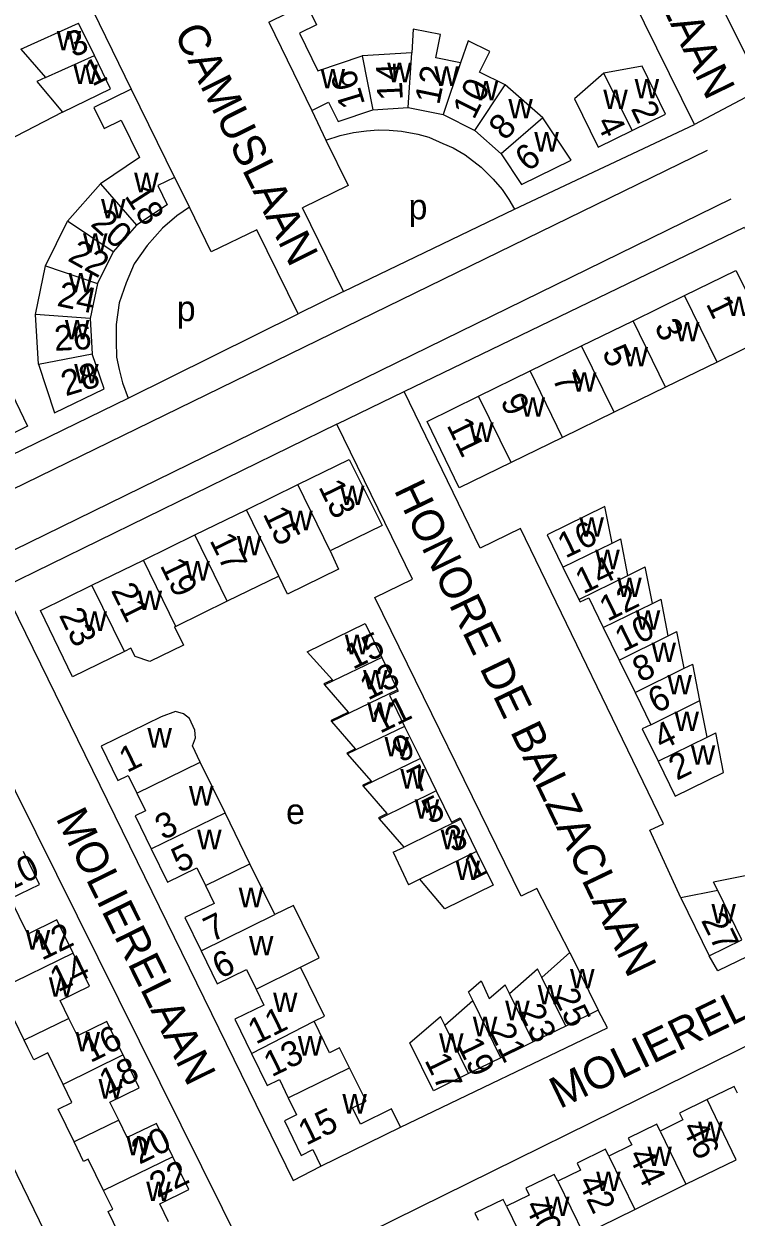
# Model space of a CAD drawing. Extents: x 159441 to 162086, y 388175 to 389787.
# Drawn here: x 160764.7 to 160877.2, y 388723.2 to 388911.8 of the extents above; entities that cross this region are included whole.
import ezdxf

# ---------------------------------------------------------------- set-up
doc = ezdxf.new("R2010")
doc.units = 0
for name, color, linetype in [('BLT_Basislijn', 7, 'Continuous'), ('BLT_Bebouwing', 7, 'Continuous'), ('BLT_Centroide', 7, 'Continuous'), ('BLT_Huisnummer', 7, 'Continuous'), ('BLT_Huisnummer_ tussenligend', 7, 'Continuous'), ('BLT_Onderverdeling_panden', 7, 'Continuous'), ('BLT_Straatnaam', 7, 'Continuous'), ('BLT_Vlakafsluiter', 7, 'Continuous')]:
    doc.layers.add(name, color=color, linetype=linetype)

msp = doc.modelspace()

# ---------------------------------------------------------------- linework, layer by layer
at = {"layer": 'BLT_Basislijn'}
for p, q in [((160870.66, 388895.88), (160818.7, 389001.18)), ((160852.23, 388960.2), (160881.38, 388901.58)), ((160768.69, 388928.18), (160781.69, 388901.47)), ((160881.38, 388901.58), (160870.66, 388895.88)), ((160810.19, 388898.1), (160812.44, 388893.41)), ((160842.22, 388882.5), (160870.66, 388895.88)), ((160872.67, 388891.77), (160755.43, 388834.56)), ((160788.5, 388887.53), (160790.88, 388882.86)), ((160876.38, 388884.1), (160759.44, 388826.85)), ((160815.21, 388869.49), (160808.71, 388882.75)), ((160815.21, 388869.49), (160842.22, 388882.5)), ((160808.03, 388865.96), (160801.5, 388879.27)), ((160781.18, 388852.65), (160808.03, 388865.96)), ((160753.23, 388839.06), (160781.18, 388852.65)), ((160814.15, 388848.54), (160824.81, 388853.72)), ((160789.53, 388706.27), (160935.15, 388778.04)), ((160760.92, 388735.4), (160778.12, 388700.22))]:
    msp.add_line(p, q, dxfattribs=at)
for points in [[(160770.81, 388897.82), (160757.47, 388890.94), (160750.06, 388906.51)], [(160812.44, 388893.41), (160814.68, 388894.16), (160816.79, 388894.63), (160818.86, 388894.91), (160820.68, 388895.03), (160822.43, 388894.99), (160824.38, 388894.83), (160826.96, 388894.35), (160828.71, 388893.88), (160830.89, 388892.92), (160832.52, 388892.21), (160834.43, 388891.1), (160836.93, 388889.15), (160838.84, 388887.24), (160840.27, 388885.61), (160841.3, 388884.07), (160842.22, 388882.5)], [(160812.44, 388893.41), (160815.93, 388886.24), (160808.71, 388882.75)], [(160790.88, 388882.86), (160788.9, 388881.44), (160786.6, 388879.54), (160784.22, 388876.76), (160782.15, 388873.9), (160780.88, 388870.88), (160779.77, 388867.7), (160779.29, 388864.28), (160779.29, 388861.66), (160779.37, 388859.12), (160779.77, 388857.21), (160780.32, 388855.07), (160781.18, 388852.65)], [(160801.5, 388879.27), (160794.31, 388875.79), (160790.88, 388882.86)], [(160868.52, 388773.69), (160863.59, 388784.37), (160865.74, 388785.41), (160843.18, 388832.07), (160836.78, 388828.97), (160824.81, 388853.72), (160878.54, 388879.7)], [(160878.54, 388879.7), (160923.82, 388786.08), (160874.34, 388762.15), (160872.97, 388764.52)], [(160850.95, 388765.08), (160845.75, 388775.16), (160843.28, 388773.95), (160820.17, 388821.17), (160826.12, 388824.08), (160814.15, 388848.54), (160761.45, 388822.76)], [(160761.45, 388822.76), (160807.28, 388729.05), (160811.64, 388731.31)], [(160750.2, 388817.03), (160799.29, 388718.08), (160796.19, 388716.59)], [(160824.21, 388737.45), (160856.91, 388753.17), (160855.45, 388755.95)]]:
    msp.add_lwpolyline(points, dxfattribs=at)
at = {"layer": 'BLT_Bebouwing'}
for p, q in [((160803.39, 388912.08), (160810.19, 388898.1)), ((160825.99, 388907.23), (160818.16, 388906.75)), ((160862.37, 388905.12), (160856.32, 388903.99)), ((160781.69, 388901.47), (160788.5, 388887.53)), ((160846.7, 388896.95), (160840.75, 388902.18)), ((160819.86, 388898.23), (160825.44, 388898.57)), ((160825.44, 388898.57), (160830.93, 388897.46)), ((160830.93, 388897.46), (160835.93, 388894.97)), ((160835.93, 388894.97), (160840.13, 388891.25)), ((160771.62, 388880.63), (160776.81, 388886.52)), ((160768.12, 388873.58), (160771.62, 388880.63)), ((160782.52, 388879.97), (160778.82, 388875.77)), ((160778.82, 388875.77), (160776.33, 388870.76)), ((160766.54, 388865.88), (160768.12, 388873.58)), ((160776.33, 388870.76), (160775.21, 388865.26)), ((160860.94, 388864.9), (160869.07, 388868.88)), ((160767.01, 388858.01), (160766.54, 388865.88)), ((160775.21, 388865.26), (160775.53, 388859.68)), ((160852.81, 388860.92), (160860.94, 388864.9)), ((160844.68, 388856.95), (160852.81, 388860.92)), ((160874.21, 388858.36), (160866.08, 388854.39)), ((160836.55, 388852.97), (160844.68, 388856.95)), ((160866.08, 388854.39), (160857.95, 388850.42)), ((160828.42, 388848.99), (160836.55, 388852.97)), ((160833.5, 388838.48), (160828.42, 388848.99)), ((160857.95, 388850.42), (160849.82, 388846.45)), ((160849.82, 388846.45), (160841.68, 388842.48)), ((160841.68, 388842.48), (160833.5, 388838.48)), ((160799.86, 388835.02), (160807.99, 388839)), ((160791.73, 388831.05), (160799.86, 388835.02)), ((160783.6, 388827.07), (160791.73, 388831.05)), ((160857.63, 388829.75), (160859, 388830.42)), ((160860.12, 388824.65), (160859, 388830.42)), ((160775.47, 388823.1), (160783.6, 388827.07)), ((160804.98, 388824.54), (160796.85, 388820.57)), ((160849.87, 388825.95), (160852.37, 388820.86)), ((160860.12, 388824.65), (160862.87, 388826)), ((160864, 388820.22), (160862.87, 388826)), ((160767.34, 388819.12), (160775.47, 388823.1)), ((160796.85, 388820.57), (160788.72, 388816.6)), ((160853.94, 388821.12), (160856.24, 388816.42)), ((160864, 388820.22), (160865.39, 388820.89)), ((160866.51, 388815.09), (160865.39, 388820.89)), ((160772.42, 388808.63), (160767.34, 388819.12)), ((160856.24, 388816.42), (160858.78, 388811.24)), ((160866.51, 388815.09), (160867.88, 388815.77)), ((160869.02, 388809.97), (160867.88, 388815.77)), ((160780.59, 388812.62), (160772.42, 388808.63)), ((160821.25, 388811.67), (160823.75, 388806.57)), ((160858.78, 388811.24), (160861.26, 388806.17)), ((160869.02, 388809.97), (160870.39, 388810.64)), ((160871.52, 388804.86), (160870.39, 388810.64)), ((160813.49, 388808.17), (160812.11, 388807.5)), ((160812.25, 388807.34), (160812.11, 388807.5)), ((160815.99, 388803.05), (160812.25, 388807.34)), ((160823.75, 388806.57), (160823.84, 388806.38)), ((160861.26, 388806.17), (160863.76, 388801.06)), ((160872.65, 388799.08), (160871.52, 388804.86)), ((160815.99, 388803.05), (160813.24, 388801.71)), ((160813.38, 388801.55), (160813.24, 388801.71)), ((160817.12, 388797.26), (160813.38, 388801.55)), ((160824.87, 388800.78), (160827.35, 388795.72)), ((160872.65, 388799.08), (160874.02, 388799.75)), ((160819.62, 388792.15), (160815.86, 388796.43)), ((160796.5, 388787.13), (160792.57, 388795.15)), ((160827.35, 388795.72), (160829.85, 388790.61)), ((160819.62, 388792.15), (160818.24, 388791.48)), ((160818.38, 388791.32), (160818.24, 388791.48)), ((160822.12, 388787.03), (160818.38, 388791.32)), ((160829.85, 388790.61), (160832.27, 388785.67)), ((160822.12, 388787.03), (160820.74, 388786.36)), ((160820.88, 388786.2), (160820.74, 388786.36)), ((160824.77, 388781.73), (160820.88, 388786.2)), ((160833.73, 388786.15), (160836.23, 388781.03)), ((160823.03, 388780.89), (160824.77, 388781.73)), ((160823.03, 388780.89), (160825.49, 388775.78)), ((160879.44, 388777.35), (160873.66, 388776.2)), ((160827.26, 388776.63), (160825.49, 388775.78)), ((160874.32, 388774.85), (160873.66, 388776.2)), ((160874.32, 388774.85), (160868.52, 388773.69)), ((160868.52, 388773.69), (160872.97, 388764.52)), ((160872.97, 388764.52), (160878.14, 388767.04)), ((160846.55, 388761.11), (160850.95, 388765.08)), ((160850.95, 388765.08), (160855.45, 388755.95)), ((160841.43, 388758.6), (160845.88, 388762.47)), ((160846.55, 388761.11), (160845.88, 388762.47)), ((160841.43, 388758.6), (160840.77, 388759.97)), ((160831.2, 388753.59), (160835.65, 388757.46)), ((160831.2, 388753.59), (160830.53, 388754.96)), ((160855.45, 388755.95), (160850.31, 388753.43)), ((160850.31, 388753.43), (160845.19, 388750.93)), ((160765.36, 388750), (160764.78, 388751.2)), ((160845.19, 388750.93), (160840.07, 388748.43)), ((160780.39, 388748.87), (160779.84, 388750)), ((160840.07, 388748.43), (160834.95, 388745.92)), ((160872.63, 388741.81), (160868.29, 388739.68)), ((160811.64, 388731.31), (160824.21, 388737.45)), ((160869.31, 388728.43), (160877.26, 388732.32)), ((160861.22, 388724.47), (160869.31, 388728.43)), ((160853.15, 388720.52), (160861.22, 388724.47))]:
    msp.add_line(p, q, dxfattribs=at)
for points in [[(160803.39, 388912.08), (160809.29, 388914.97), (160810.96, 388911.64), (160808.24, 388910.32), (160811.13, 388904.39), (160818.16, 388906.75)], [(160775.85, 388906.78), (160773.34, 388911.91)], [(160833.7, 388905.66), (160829.81, 388906.45), (160830.55, 388910.1), (160826.21, 388910.98), (160825.99, 388907.23)], [(160840.75, 388902.18), (160836.7, 388904.18), (160838.31, 388907.42), (160834.9, 388909.1), (160833.7, 388905.66)], [(160764.24, 388907.78), (160768.11, 388903.33)], [(160770.81, 388897.82), (160778.41, 388901.54), (160775.85, 388906.78)], [(160768.11, 388903.33), (160766.74, 388902.67), (160770.81, 388897.82)], [(160856.32, 388903.99), (160851.71, 388899.97), (160855.44, 388892.34), (160860.79, 388894.93)], [(160860.79, 388894.93), (160866.09, 388897.52), (160862.37, 388905.12)], [(160781.69, 388901.47), (160775.79, 388898.57), (160777.4, 388895.27), (160780.09, 388896.58), (160782.99, 388890.66), (160776.81, 388886.52)], [(160810.19, 388898.1), (160812.83, 388899.41), (160814.34, 388896.36), (160819.86, 388898.23)], [(160840.13, 388891.25), (160843.32, 388886.42), (160851.17, 388890.26), (160846.7, 388896.95)], [(160788.5, 388887.53), (160785.87, 388886.24), (160787.37, 388883.19), (160782.52, 388879.97)], [(160869.07, 388868.88), (160877.2, 388872.85), (160882.43, 388862.38), (160874.21, 388858.36)], [(160767.01, 388858.01), (160769.58, 388850.33), (160777.39, 388854.15), (160775.53, 388859.68)], [(160755.57, 388854.72), (160761.58, 388855.9), (160765.31, 388848.25), (160759.98, 388845.62)], [(160807.99, 388839), (160816.12, 388842.98), (160821.33, 388832.53), (160813.12, 388828.52)], [(160857.63, 388829.75), (160856.49, 388835.55), (160847.36, 388831.08), (160849.87, 388825.95)], [(160813.12, 388828.52), (160814.42, 388825.62), (160806.34, 388821.67), (160804.98, 388824.54)], [(160852.37, 388820.86), (160852.57, 388820.45), (160853.94, 388821.12)], [(160788.72, 388816.6), (160788.52, 388816.51), (160789.92, 388813.65), (160784.64, 388811.07), (160782.28, 388811.82), (160781.64, 388813.14), (160780.59, 388812.62)], [(160813.49, 388808.17), (160809.49, 388812.57), (160818.63, 388817.04), (160821.25, 388811.67)], [(160823.84, 388806.38), (160822.45, 388805.72), (160824.87, 388800.78)], [(160792.57, 388795.15), (160791.33, 388797.7), (160791.81, 388798.96), (160791.75, 388800.17), (160790.88, 388802.04), (160789.93, 388802.8), (160788.67, 388803.15), (160786.38, 388802.29), (160776.91, 388797.65)], [(160863.76, 388801.06), (160862.39, 388800.39), (160864.89, 388795.28)], [(160864.89, 388795.28), (160867.6, 388789.74), (160875.24, 388793.49), (160874.02, 388799.75)], [(160776.91, 388797.65), (160779.56, 388792.23), (160781.18, 388793.03), (160782.55, 388790.23)], [(160817.12, 388797.26), (160815.72, 388796.58), (160815.86, 388796.43)], [(160782.55, 388790.23), (160783.91, 388787.44), (160782.29, 388786.64), (160784.85, 388781.42)], [(160800.43, 388779.09), (160796.5, 388787.13)], [(160832.27, 388785.67), (160833.64, 388786.34), (160833.73, 388786.15)], [(160763.98, 388770.73), (160762.59, 388773.57), (160767.2, 388775.83), (160764.66, 388781.03)], [(160784.85, 388781.42), (160787.41, 388776.19), (160792.02, 388778.45), (160793.4, 388775.64)], [(160836.23, 388781.03), (160838.84, 388775.68), (160831.19, 388771.96), (160827.26, 388776.63)], [(160804.37, 388771.05), (160800.43, 388779.09)], [(160793.4, 388775.64), (160794.77, 388772.83), (160790.16, 388770.57), (160792.72, 388765.34)], [(160808.44, 388762.73), (160811.36, 388764.2), (160807.29, 388772.49), (160804.37, 388771.05)], [(160772.52, 388764.95), (160769.95, 388770.21), (160765.34, 388767.95), (160763.98, 388770.73)], [(160771.84, 388754.65), (160770.45, 388757.5), (160775.07, 388759.75), (160772.52, 388764.95)], [(160792.72, 388765.34), (160795.27, 388760.12), (160799.88, 388762.38), (160801.4, 388759.29)], [(160810.59, 388754.19), (160812.22, 388754.99), (160808.44, 388762.73)], [(160835.65, 388757.46), (160834.97, 388758.85), (160836.93, 388760.61), (160838.24, 388757.78), (160840.77, 388759.97)], [(160764.78, 388751.2), (160760.82, 388759.27)], [(160801.4, 388759.29), (160802.63, 388756.76), (160798.02, 388754.51), (160800.67, 388749.09)], [(160779.84, 388750), (160777.81, 388754.14), (160773.2, 388751.88), (160771.84, 388754.65)], [(160834.95, 388745.92), (160829.4, 388743.21), (160825.68, 388750.81), (160830.53, 388754.96)], [(160816.18, 388746.82), (160814.6, 388750), (160813.02, 388749.23), (160810.59, 388754.19)], [(160770.91, 388744.23), (160768.49, 388749.19), (160766.29, 388748.11), (160765.36, 388750)], [(160779.71, 388738.57), (160778.31, 388741.42), (160782.93, 388743.68), (160780.39, 388748.87)], [(160800.67, 388749.09), (160803.13, 388744.05), (160805.08, 388745.01), (160806.49, 388742.09)], [(160824.21, 388737.45), (160822.79, 388740.36), (160817.87, 388737.95), (160816.61, 388740.52), (160818.78, 388741.59), (160816.18, 388746.82)], [(160772.65, 388735.12), (160770.12, 388740.29), (160772.31, 388741.37), (160770.91, 388744.23)], [(160877.43, 388742.82), (160876.91, 388743.9), (160872.63, 388741.81)], [(160806.49, 388742.09), (160807.81, 388739.4), (160805.87, 388738.45), (160808.51, 388732.99), (160810.35, 388733.93), (160811.64, 388731.31)], [(160868.29, 388739.68), (160868.81, 388738.61), (160865.21, 388736.85)], [(160788.25, 388732.79), (160785.67, 388738.06), (160781.06, 388735.81), (160779.71, 388738.57)], [(160865.21, 388736.85), (160864.68, 388737.92), (160860.2, 388735.73), (160860.73, 388734.65), (160857.12, 388732.89)], [(160777.32, 388727.44), (160774.89, 388732.4), (160774.15, 388732.04), (160772.65, 388735.12)], [(160857.12, 388732.89), (160856.59, 388733.97), (160852.11, 388731.77), (160852.64, 388730.69), (160849.04, 388728.93)], [(160787.57, 388722.49), (160786.18, 388725.35), (160790.79, 388727.61), (160788.25, 388732.79)], [(160849.04, 388728.93), (160848.51, 388730), (160844.03, 388727.81), (160844.56, 388726.73), (160840.95, 388724.97)], [(160780.51, 388719.04), (160778.01, 388724.16), (160778.75, 388724.52), (160777.32, 388727.44)], [(160840.95, 388724.97), (160840.42, 388726.04), (160835.95, 388723.86), (160836.47, 388722.78)]]:
    msp.add_lwpolyline(points, dxfattribs=at)
at = {"layer": 'BLT_Onderverdeling_panden'}
for p, q in [((160764.24, 388907.78), (160773.34, 388911.91)), ((160825.44, 388898.57), (160825.99, 388907.23)), ((160768.11, 388903.33), (160775.85, 388906.78)), ((160818.16, 388906.75), (160819.86, 388898.23)), ((160833.7, 388905.66), (160830.93, 388897.46)), ((160860.79, 388894.93), (160856.32, 388903.99)), ((160835.93, 388894.97), (160840.75, 388902.18)), ((160846.7, 388896.95), (160840.13, 388891.25)), ((160776.81, 388886.52), (160782.52, 388879.97)), ((160778.82, 388875.77), (160771.62, 388880.63)), ((160768.12, 388873.58), (160776.33, 388870.76)), ((160874.21, 388858.36), (160869.07, 388868.88)), ((160775.21, 388865.26), (160766.54, 388865.88)), ((160866.08, 388854.39), (160860.94, 388864.9)), ((160857.95, 388850.42), (160852.81, 388860.92)), ((160767.01, 388858.01), (160775.53, 388859.68)), ((160849.82, 388846.45), (160844.68, 388856.95)), ((160841.68, 388842.48), (160836.55, 388852.97)), ((160813.12, 388828.52), (160807.99, 388839)), ((160804.98, 388824.54), (160799.86, 388835.02)), ((160796.85, 388820.57), (160791.73, 388831.05)), ((160849.87, 388825.95), (160857.63, 388829.75)), ((160788.72, 388816.6), (160783.6, 388827.07)), ((160852.37, 388820.86), (160860.12, 388824.65)), ((160780.59, 388812.62), (160775.47, 388823.1)), ((160856.24, 388816.42), (160864, 388820.22)), ((160858.78, 388811.24), (160866.51, 388815.09)), ((160821.25, 388811.67), (160812.25, 388807.34)), ((160861.26, 388806.17), (160869.02, 388809.97)), ((160823.75, 388806.57), (160813.38, 388801.55)), ((160863.76, 388801.06), (160871.52, 388804.86)), ((160824.87, 388800.78), (160815.86, 388796.43)), ((160864.89, 388795.28), (160872.65, 388799.08)), ((160782.55, 388790.23), (160792.57, 388795.15)), ((160827.35, 388795.72), (160818.38, 388791.32)), ((160829.85, 388790.61), (160820.88, 388786.2)), ((160784.85, 388781.42), (160796.5, 388787.13)), ((160833.73, 388786.15), (160824.77, 388781.73)), ((160836.23, 388781.03), (160827.26, 388776.63)), ((160793.4, 388775.64), (160800.43, 388779.09)), ((160878.14, 388767.04), (160874.32, 388774.85)), ((160792.72, 388765.34), (160804.37, 388771.05)), ((160772.52, 388764.95), (160760.82, 388759.27)), ((160801.4, 388759.29), (160808.44, 388762.73)), ((160850.31, 388753.43), (160846.55, 388761.11)), ((160845.19, 388750.93), (160841.43, 388758.6)), ((160840.07, 388748.43), (160835.65, 388757.46)), ((160771.84, 388754.65), (160764.78, 388751.2)), ((160834.95, 388745.92), (160831.2, 388753.59)), ((160780.39, 388748.87), (160770.91, 388744.23)), ((160806.49, 388742.09), (160816.18, 388746.82)), ((160877.26, 388732.32), (160872.63, 388741.81)), ((160779.71, 388738.57), (160772.65, 388735.12)), ((160865.21, 388736.85), (160869.31, 388728.43)), ((160788.25, 388732.79), (160777.32, 388727.44)), ((160857.12, 388732.89), (160861.22, 388724.47)), ((160849.04, 388728.93), (160853.15, 388720.52)), ((160840.95, 388724.97), (160845.06, 388716.57))]:
    msp.add_line(p, q, dxfattribs=at)
msp.add_lwpolyline([(160800.67, 388749.09), (160810.59, 388754.19)], dxfattribs=at)
at = {"layer": 'BLT_Vlakafsluiter'}
msp.add_line((160815.21, 388869.49), (160808.03, 388865.96), dxfattribs=at)

# ---------------------------------------------------------------- texts
at = {"layer": 'BLT_Centroide'}
for s, p in [('w', (160769.91, 388907.62)), ('w', (160772.54, 388902.28)), ('w', (160822.12, 388902.58)), ('w', (160811.59, 388901.61)), ('w', (160829.55, 388902)), ('w', (160835.8, 388899.72)), ('w', (160861.2, 388900.02)), ('w', (160841.25, 388896.88)), ('w', (160856.25, 388898.33)), ('w', (160845.35, 388891.62)), ('w', (160782.14, 388885.19)), ('w', (160776.91, 388881.06)), ('p', (160825.49, 388880.91)), ('w', (160774.06, 388875.62)), ('w', (160771.77, 388869.38)), ('p', (160788.87, 388864.83)), ('w', (160875.75, 388865.64)), ('w', (160771.2, 388861.94)), ('w', (160867.58, 388861.64)), ('w', (160859.45, 388857.66)), ('w', (160772.66, 388855)), ('w', (160851.31, 388853.69)), ('w', (160843.19, 388849.72)), ('w', (160835.05, 388845.75)), ('w', (160814.66, 388835.77)), ('w', (160806.48, 388831.78)), ('w', (160852.48, 388830.75)), ('w', (160798.36, 388827.8)), ('w', (160854.98, 388825.62)), ('w', (160790.22, 388823.83)), ('w', (160858.45, 388821.22)), ('w', (160782.69, 388819.16)), ('w', (160773.97, 388815.88)), ('w', (160861.38, 388816.06)), ('w', (160815.42, 388812.19)), ('w', (160863.87, 388810.97)), ('w', (160818.31, 388806.62)), ('w', (160866.38, 388805.84)), ('w', (160818.97, 388801.5)), ('w', (160867.5, 388800.06)), ('w', (160784.24, 388797.44)), ('w', (160821.69, 388796.06)), ('w', (160870.08, 388794.75)), ('w', (160824.19, 388790.97)), ('w', (160790.8, 388788.28)), ('e', (160806.13, 388785.37)), ('w', (160826.46, 388786.19)), ('w', (160792.09, 388781.38)), ('w', (160830.56, 388781.38)), ('w', (160832.91, 388776.5)), ('w', (160798.66, 388772.22)), ('w', (160873.33, 388769.67)), ('w', (160765.01, 388765.53)), ('w', (160800.28, 388764.62)), ('w', (160851, 388759.38)), ('w', (160768.66, 388758.08)), ('w', (160804.08, 388755.67)), ('w', (160845.88, 388756.86)), ('w', (160840.75, 388754.36)), ('w', (160835.64, 388751.84)), ('w', (160772.88, 388749.44)), ('w', (160808.01, 388748.78)), ('w', (160830.31, 388749.22)), ('w', (160776.52, 388741.98)), ('w', (160815.03, 388739.62)), ('w', (160871.23, 388735.25)), ('w', (160780.91, 388733)), ('w', (160863.22, 388731.33)), ('w', (160855.12, 388727.38)), ('w', (160784.05, 388725.77)), ('w', (160847.05, 388723.41))]:
    msp.add_text(s, height=4, dxfattribs=at).set_placement(p)
at = {"layer": 'BLT_Huisnummer'}
for s, rotation, p in [('1', 26.0624, (160775.5, 388901.85)), ('16', 106.8557, (160818.65, 388899.14)), ('10', 63.4908, (160835.82, 388896.53)), ('2', 296.061, (160860.53, 388898.42)), ('4', 296.061, (160855.06, 388896.21)), ('6', 39.0484, (160844.37, 388888.29)), ('18', 302.8557, (160780.54, 388884.6)), ('22', 330.8557, (160771.47, 388874.46)), ('1', 296.061, (160872.4, 388867.58)), ('5', 296.061, (160855.97, 388859.88)), ('28', 16.8557, (160771.32, 388852.93)), ('11', 296.061, (160831.44, 388848.4)), ('13', 296.061, (160811.19, 388838.65)), ('16', 26.0726, (160850.28, 388827.28)), ('17', 296.061, (160794, 388830.2)), ('23', 296.061, (160770.2, 388818.38)), ('10', 26.0726, (160859.35, 388812.47)), ('15', 26.0726, (160816.7, 388809.7)), ('6', 26.0726, (160864.57, 388802.78)), ('1', 26.0726, (160781.01, 388793.41)), ('9', 26.0726, (160824.19, 388794.99)), ('2', 26.0726, (160867.84, 388792.18)), ('5', 26.0726, (160828.86, 388785.24)), ('5', 26.0726, (160789.29, 388777.57)), ('1', 26.0726, (160835.52, 388776.43)), ('10', 26.0726, (160762.15, 388774.62)), ('27', 296.0624, (160871.64, 388770.15)), ('14', 26.0726, (160770.09, 388758.73)), ('9', 206.0726, (160796.67, 388765.74)), ('25', 296.0624, (160848.25, 388758.23)), ('21', 296.0624, (160838.12, 388752.72)), ('17', 296.0624, (160827.96, 388748.04)), ('18', 26.0726, (160777.89, 388742.54)), ('15', 26.0726, (160809.32, 388734.52)), ('44', 295.9892, (160860.1, 388733.03)), ('40', 295.9892, (160843.75, 388725.02))]:
    msp.add_text(s, height=4, rotation=rotation, dxfattribs=at).set_placement(p)
at = {"layer": 'BLT_Huisnummer_ tussenligend'}
for s, rotation, p in [('3', 26.0624, (160772.6, 388906.39)), ('14', 92.4857, (160824.58, 388899.77)), ('12', 78.4857, (160830.32, 388898.88)), ('8', 49, (160840.8, 388893.2)), ('20', 317.8557, (160775.09, 388880.02)), ('24', 347.8557, (160769.8, 388867.27)), ('26', 2.8557, (160769.57, 388860.12)), ('3', 296.061, (160864.24, 388864.01)), ('7', 296.061, (160848.11, 388855.78)), ('9', 296.061, (160839.91, 388852.21)), ('15', 296.061, (160802.39, 388834.39)), ('19', 296.061, (160786.15, 388826.24)), ('14', 26.0726, (160853.09, 388821.64)), ('21', 296.061, (160778.42, 388822.29)), ('12', 26.0726, (160856.9, 388817.31)), ('8', 26.0726, (160862.12, 388807.67)), ('13', 26.0726, (160819.06, 388804.85)), ('11', 26.0726, (160820.98, 388799.6)), ('4', 26.0726, (160865.46, 388796.97)), ('7', 26.0726, (160826.59, 388790.07)), ('3', 26.0726, (160786.71, 388782.75)), ('3', 26.0726, (160832.48, 388780.76)), ('7', 26.0726, (160794.38, 388766.64)), ('12', 26.0726, (160767.56, 388763.73)), ('23', 296.0624, (160842.82, 388755.8)), ('11', 26.0726, (160801.36, 388750.48)), ('16', 26.0726, (160775.22, 388747.57)), ('13', 26.0726, (160803.87, 388745.32)), ('19', 296.0624, (160833.1, 388750.46)), ('20', 26.0726, (160782.97, 388731.51)), ('46', 295.9892, (160868.6, 388737.38)), ('22', 26.0726, (160785.81, 388726.23)), ('42', 295.9892, (160852.17, 388728.84))]:
    msp.add_text(s, height=4, rotation=rotation, dxfattribs=at).set_placement(p)
at = {"layer": 'BLT_Straatnaam'}
for s, rotation, p in [('GUY DE MAUPASSANTLAAN', 295.901, (160832.98, 388981.39)), ('ALBERT CAMUSLAAN', 296.5217, (160775.9, 388935.31)), ('HONORE DE BALZACLAAN', 295.6979, (160823.11, 388838.16)), ('MOLIERELAAN', 296.2964, (160769.68, 388786.32)), ('MOLIERELAAN', 25.8863, (160849.36, 388740.29))]:
    msp.add_text(s, height=5, rotation=rotation, dxfattribs=at).set_placement(p)

doc.saveas('drawing.dxf')
